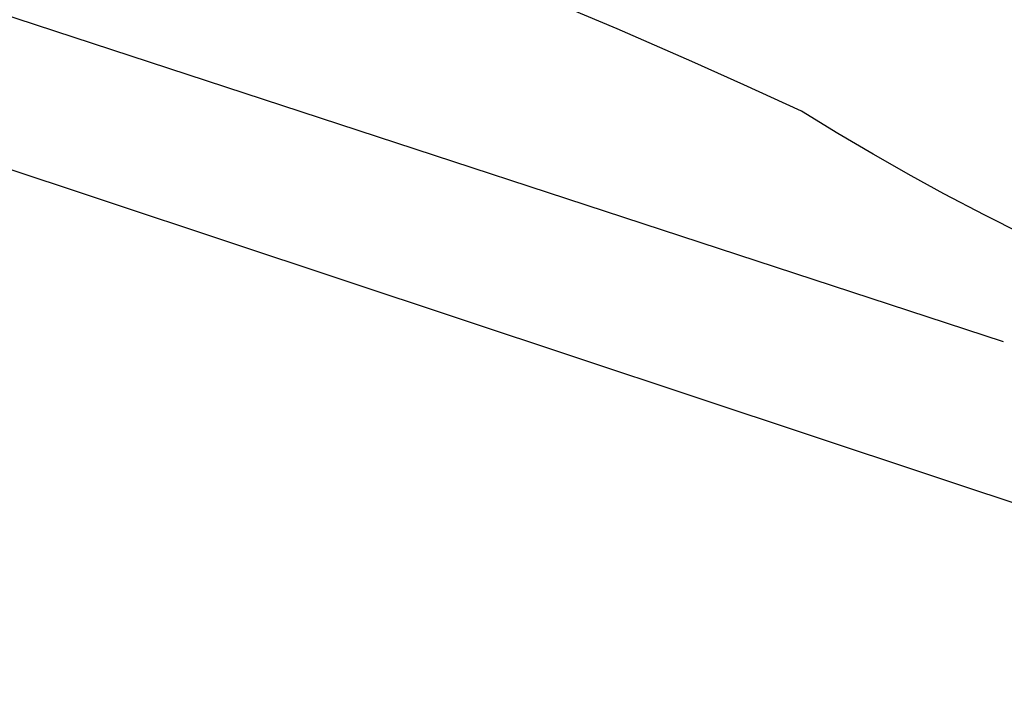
# Model space of a CAD drawing. Header units: metres. Extents: x -5203299 to 2078834, y 245743 to 5816291.
# Tile 839 of 1056: x 366527.39 to 366536.49, y 5814011.99 to 5814018.2. Entities that reach past the tile are written whole.
import ezdxf

# ---------------------------------------------------------------- set-up
doc = ezdxf.new("R2010")
doc.units = ezdxf.units.M
doc.header["$LTSCALE"] = 0.5
doc.layers.add('99.04_Ausf Ketziner Str-S-Markierung-Hilfslinien', color=6, linetype='Continuous', lineweight=25, true_color=0xff00ff)
doc.layers.add('AutoTurn-Lastzug mit Sattelzug', color=7, linetype='Continuous', lineweight=9)
doc.layers.add('Keine', color=7, linetype='Continuous', lineweight=9)

# ---------------------------------------------------------------- blocks, each defined once
blk = doc.blocks.new('_23-07-06_Massenplan_TB_Weiterführende Schule (3D)')
at = {"layer": '99.04_Ausf Ketziner Str-S-Markierung-Hilfslinien', "flags": 128}
blk.add_lwpolyline([(-276.0908, -120.897), (-268.9752, -122.758), (-268.9752, -122.758, -0.010899), (-254.2952, -126.9414), (-254.2952, -126.9414), (-254.2952, -126.9414, 0.010899), (-243.8231, -129.9256), (-243.8231, -129.9256), (-239.6797, -131.0093, -0.015174), (-222.4084, -136.0912), (-56.3193, -190.4881)], format="xyb", dxfattribs=at)
blk.add_lwpolyline([(-96.1503, -178.7018), (-45.0368, -195.6994)], dxfattribs=at)
blk = doc.blocks.new('Gruppe-1022')
at = {"layer": 'AutoTurn-Lastzug mit Sattelzug', "color": 252, "linetype": 'Continuous', "lineweight": 25, "true_color": 0x888888, "flags": 128}
blk.add_lwpolyline([(-56.1415, -189.4969), (-56.4905, -189.3209), (-56.8685, -189.1219), (-57.1705, -188.9569), (-57.5235, -188.7569), (-57.8495, -188.5639), (-58.1865, -188.3579), (-58.7175, -188.1149), (-59.1995, -187.8989), (-59.8895, -187.5969), (-60.8545, -187.1899), (-61.5885, -186.8919)], dxfattribs=at)
blk = doc.blocks.new('Gruppe-1028')
at = {"layer": 'Keine', "color": 7, "transparency": 33554687}
blk.add_blockref('Gruppe-1022', (0, 0), dxfattribs=at)
blk = doc.blocks.new('_BE Phase 3 (2D)')
at = {"layer": 'Keine', "color": 7, "transparency": 33554687}
blk.add_blockref('Gruppe-1028', (0, 0), dxfattribs=at)

msp = doc.modelspace()

# ---------------------------------------------------------------- block references
at = {"layer": 'Keine', "color": 1}
msp.add_blockref('_23-07-06_Massenplan_TB_Weiterführende Schule (3D)', (366592.8035, 5814205.7079), dxfattribs=at)

# ---------------------------------------------------------------- next in the draw order: block references
msp.add_blockref('_BE Phase 3 (2D)', (366592.8035, 5814205.7079), dxfattribs=at)

doc.saveas('drawing.dxf')
